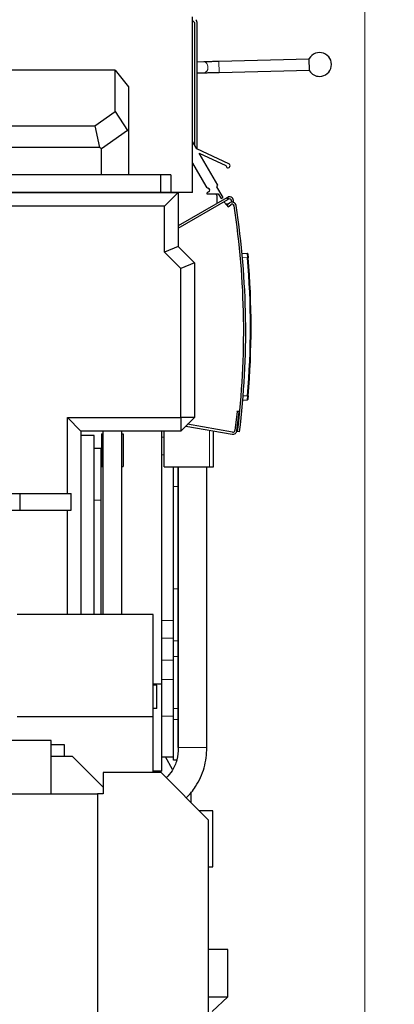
# Model space of a CAD drawing. Header units: inches. Extents: x 0 to 20790, y -12 to 14700.
# Tile 286 of 341: x 10974 to 11525, y 10040 to 11487. Entities that reach past the tile are written whole.
import ezdxf

# ---------------------------------------------------------------- set-up
doc = ezdxf.new("R2010")
doc.units = ezdxf.units.IN
doc.layers.add('1', color=7, linetype='Continuous', true_color=0xffffff)
doc.layers.add('254', color=7, linetype='Continuous', true_color=0xffffff)
doc.styles.add('latin_extended', font='simplex.shx')
doc.dimstyles.get("Standard").update_dxf_attribs({"dimtxt": 0.18, "dimasz": 0.18, "dimexe": 0.18, "dimexo": 0.0625, "dimgap": 0.09, "dimtad": 0, "dimtih": 1, "dimtoh": 1, "dimdec": 4, "dimzin": 0, "dimdsep": 46, "dimtxsty": 'Standard', "dimcen": 0.09, "dimadec": 0, "dimazin": 0, "dimtfac": 1, "dimtdec": 4, "dimtofl": 0, "dimtmove": 0, "dimatfit": 3, "dimfxl": 1, "dimtolj": 1, "dimtzin": 0, "dimarcsym": 0})

# ---------------------------------------------------------------- blocks, each defined once
blk = doc.blocks.new('_U0')
at = {"layer": '254', "color": 3, "linetype": 'Continuous', "lineweight": 13, "transparency": 16777216}
for p, q in [((8739.7, 12087.8), (8739.7, 12755.6)), ((11481.4, 9327.1), (11481.4, 12755.6)), ((8862.2, 12720.6), (11358.9, 12720.6))]:
    blk.add_line(p, q, dxfattribs=at)
at = {"layer": '254', "color": 3, "transparency": 16777216}
for points in [[(8862.2, 12741), (8862.2, 12700.2), (8739.7, 12720.6)], [(11358.9, 12700.2), (11358.9, 12741), (11481.4, 12720.6)]]:
    blk.add_solid(points, dxfattribs=at)
at = {"layer": 'Defpoints', "color": 0, "transparency": 16777216}
for p in [(11481.4, 12720.6), (8739.7, 12052.8), (11481.4, 9292.1)]:
    blk.add_point(p, dxfattribs=at)
at = {"layer": '254', "color": 2, "lineweight": 13, "transparency": 16777216, "insert": (9894.7, 12904.3), "char_height": 122.5, "attachment_point": 1, "style": 'latin_extended'}
blk.add_mtext('\\A1;2742', dxfattribs=at)
blk = doc.blocks.new('_U14')
at = {"layer": '254', "color": 3, "linetype": 'Continuous', "lineweight": 13, "transparency": 16777216}
for p, q in [((10874.9, 12365.1), (11866.4, 12365.1)), ((11831.4, 12242.6), (11831.4, 8907.1)), ((10422.9, 8784.6), (11866.4, 8784.6))]:
    blk.add_line(p, q, dxfattribs=at)
at = {"layer": '254', "color": 3, "transparency": 16777216}
for points in [[(11851.9, 12242.6), (11811, 12242.6), (11831.4, 12365.1)], [(11811, 8907.1), (11851.9, 8907.1), (11831.4, 8784.6)]]:
    blk.add_solid(points, dxfattribs=at)
at = {"layer": 'Defpoints', "color": 0, "transparency": 16777216}
for p in [(10839.9, 12365.1), (10387.9, 8784.6), (11831.4, 8784.6)]:
    blk.add_point(p, dxfattribs=at)
at = {"layer": '254', "color": 2, "lineweight": 13, "transparency": 16777216, "insert": (11647.7, 10359), "char_height": 122.5, "attachment_point": 1, "rotation": 90, "style": 'latin_extended'}
blk.add_mtext('\\A1;3580', dxfattribs=at)

msp = doc.modelspace()

# ---------------------------------------------------------------- linework, layer by layer
at = {"layer": '1', "color": 2, "linetype": 'Continuous', "lineweight": 25}
for p, q in [((11227.95, 11232.674), (11227.95, 11490.674)), ((11227.95, 11485.622), (11230.95, 11482.622)), ((11230.95, 11482.622), (11230.95, 11302.677)), ((11234.95, 11296.437), (11234.95, 11480.965)), ((11399.659, 11428.463), (11266.699, 11425.208)), ((11400.075, 11411.468), (11399.634, 11429.463)), ((11244.521, 11424.68), (11234.95, 11424.461)), ((11113.9, 11412.593), (10803.869, 11412.593)), ((11113.9, 11412.593), (11133.9, 11388.088)), ((11113.9, 11351.531), (11113.9, 11412.593)), ((11234.95, 11408.457), (11244.886, 11408.684)), ((11267.09, 11409.212), (11400.05, 11412.468)), ((11133.9, 11388.088), (11133.9, 11322.908)), ((11084.408, 11330.651), (11113.9, 11351.531)), ((11113.9, 11351.531), (11132.155, 11323.811)), ((10803.864, 11330.651), (11084.408, 11330.651)), ((11084.408, 11330.651), (11091.169, 11299.094)), ((11132.155, 11323.811), (11093.9, 11296.728)), ((11133.9, 11322.908), (11132.155, 11323.811)), ((11133.9, 11322.908), (11133.9, 11258.674)), ((11091.169, 11299.094), (10803.864, 11299.094)), ((11093.9, 11296.728), (11091.169, 11299.094)), ((11234.401, 11296.69), (11227.95, 11307.877)), ((11093.9, 11258.674), (11093.9, 11296.728)), ((11281.365, 11274.827), (11234.401, 11296.69)), ((11265.033, 11243.565), (11237.878, 11290.659)), ((11237.878, 11290.659), (11277.113, 11272.394)), ((11227.95, 11275.846), (11247.54, 11241.872)), ((11180.95, 11258.674), (10803.868, 11258.674)), ((11195.793, 11258.674), (11180.95, 11258.674)), ((11180.95, 11258.674), (11180.95, 11232.674)), ((11195.793, 11258.674), (11195.793, 11232.674)), ((11250.158, 11239.672), (11251.111, 11239.325)), ((11263.724, 11241.3), (11265.033, 11243.565)), ((11272.864, 11225.449), (11263.724, 11241.3)), ((11180.95, 11232.674), (10803.868, 11232.674)), ((10803.872, 11232.593), (11206.788, 11232.593)), ((11173.95, 11232.593), (11173.95, 11232.673)), ((11195.793, 11232.674), (11180.95, 11232.674)), ((11183.518, 11232.593), (11183.518, 11232.674)), ((11206.788, 11232.593), (11186.788, 11212.593)), ((11190.45, 11232.591), (11190.45, 11232.672)), ((11227.95, 11232.674), (11195.793, 11232.674)), ((11206.788, 11232.593), (11206.788, 11153.593)), ((11250.088, 11232.964), (11248.892, 11231.583)), ((11249.271, 11230.755), (11265.746, 11230.787)), ((11251.218, 11233.541), (11250.466, 11233.235)), ((11263.45, 11228.42), (11263.45, 11216.51)), ((11265.746, 11230.787), (11269.832, 11223.7)), ((11269.832, 11223.7), (11272.864, 11225.449)), ((11278.251, 11225.055), (11279.117, 11225.555)), ((11279.117, 11225.555), (11280.617, 11222.957)), ((11186.788, 11212.593), (10803.868, 11212.593)), ((11186.788, 11145.309), (11186.788, 11212.593)), ((11278.251, 11225.055), (11206.789, 11183.796)), ((11206.789, 11180.332), (11279.751, 11222.457)), ((11278.594, 11214.1), (11274.201, 11219.253)), ((11280.348, 11215.596), (11277.319, 11215.596)), ((11282.127, 11217.113), (11278.594, 11214.1)), ((11278.594, 11214.1), (11280.54, 11211.817)), ((11280.617, 11222.957), (11279.751, 11222.457)), ((11280.54, 11211.817), (11284.073, 11214.83)), ((11285.1, 11220.672), (11285.328, 11218.507)), ((11288.391, 11218.058), (11288.084, 11220.986)), ((11206.788, 11153.593), (11186.788, 11145.309)), ((11206.788, 11153.593), (11230.788, 11129.593)), ((11210.788, 11121.309), (11186.788, 11145.309)), ((11300.695, 11143.743), (11308.313, 11143.344)), ((11230.788, 11129.593), (11210.788, 11121.309)), ((11230.788, 11129.593), (11230.788, 10902.324)), ((11210.788, 10902.324), (11210.788, 11121.309)), ((11308.313, 10927.742), (11301.895, 10927.406)), ((11293.767, 10910.937), (11290.355, 10883.145)), ((11293.333, 10882.78), (11296.745, 10910.571)), ((11293.767, 10910.937), (11293.805, 10911.247)), ((11293.805, 10911.247), (11293.889, 10911.929)), ((11293.889, 10911.929), (11297.426, 10911.495)), ((11296.867, 10911.564), (11296.745, 10910.571)), ((11043.798, 10790.636), (11043.798, 10902.324)), ((11043.798, 10902.324), (11063.798, 10882.324)), ((11043.798, 10902.324), (11210.788, 10902.324)), ((11230.788, 10902.324), (11210.788, 10882.324)), ((11210.788, 10902.324), (11210.788, 10882.324)), ((11230.788, 10902.324), (11210.788, 10902.324)), ((11063.798, 10882.324), (11063.798, 10612.625)), ((11210.788, 10882.324), (11063.798, 10882.324)), ((11093.82, 10878.092), (11095.82, 10878.092)), ((11093.82, 10878.092), (11093.82, 10830.092)), ((11123.82, 10878.092), (11125.82, 10878.092)), ((11125.82, 10878.092), (11125.82, 10830.092)), ((11182.95, 10510.596), (11182.95, 10882.322)), ((11185.95, 10829.596), (11185.95, 10882.326)), ((11218.099, 10889.634), (11286.335, 10877.602)), ((11286.856, 10880.557), (11220.688, 10892.224)), ((11258.95, 10829.596), (11258.95, 10882.435)), ((11297.068, 10881.098), (11294.091, 10881.466)), ((11082.95, 10875.592), (11063.799, 10875.592)), ((11082.95, 10612.624), (11082.95, 10875.592)), ((11092.95, 10856.692), (11082.95, 10856.692)), ((11092.95, 10856.692), (11092.95, 10780.592)), ((11093.82, 10830.092), (11095.82, 10830.092)), ((11123.82, 10830.092), (11125.82, 10830.092)), ((11185.95, 10829.596), (11252.95, 10829.596)), ((11199.95, 10800.823), (11199.95, 10829.597)), ((11206.95, 10800.823), (11206.95, 10829.597)), ((11206.951, 10829.587), (11206.951, 10417.415)), ((11248.951, 10417.415), (11248.951, 10829.587)), ((11252.95, 10829.596), (11258.95, 10829.596)), ((11199.95, 10650.368), (11199.95, 10800.823)), ((11206.95, 10650.368), (11206.95, 10800.823)), ((10959.741, 10790.638), (10974.21, 10790.638)), ((10974.21, 10765.979), (10974.21, 10790.638)), ((10974.21, 10790.638), (11049.21, 10790.638)), ((11049.21, 10765.979), (11049.21, 10790.638)), ((11092.95, 10780.592), (11092.95, 10612.622)), ((10959.741, 10765.979), (10974.21, 10765.979)), ((10974.21, 10765.979), (11049.21, 10765.979)), ((11043.798, 10612.623), (11043.798, 10765.977)), ((11199.95, 10573.957), (11199.95, 10650.368)), ((11206.95, 10573.957), (11206.95, 10650.368)), ((11169.778, 10612.621), (10969.778, 10612.621)), ((11169.778, 10462.621), (11169.778, 10612.621)), ((11199.95, 10551.233), (11199.95, 10573.957)), ((11206.95, 10551.233), (11206.95, 10573.957)), ((11199.95, 10474.823), (11199.95, 10551.233)), ((11206.95, 10474.823), (11206.95, 10551.233)), ((11182.95, 10510.596), (11169.778, 10510.596)), ((11175.621, 10508.758), (11169.778, 10508.758)), ((11175.621, 10474.589), (11175.621, 10508.758)), ((11182.95, 10382.596), (11182.95, 10510.596)), ((11175.621, 10474.589), (11169.778, 10474.589)), ((11199.95, 10458.595), (11199.95, 10474.823)), ((11206.95, 10458.595), (11206.95, 10474.823)), ((11169.778, 10462.621), (10969.778, 10462.621)), ((11169.778, 10380.593), (11169.778, 10462.621)), ((11199.95, 10398.766), (11199.95, 10458.595)), ((11206.95, 10417.345), (11206.95, 10458.595)), ((11019.95, 10427.892), (10927.95, 10427.892)), ((11019.95, 10348.592), (11019.95, 10427.892)), ((11039.778, 10421.333), (11019.95, 10421.333)), ((11039.778, 10404.643), (11039.778, 10421.333)), ((11019.95, 10404.642), (11050.95, 10404.642)), ((11096.55, 10359.042), (11050.95, 10404.642)), ((11182.95, 10403.436), (11199.95, 10403.436)), ((11198.522, 10385.036), (11187.899, 10403.435)), ((11204.599, 10398.766), (11199.95, 10398.766)), ((11096.55, 10380.592), (11096.55, 10349.092)), ((11181.55, 10380.592), (11096.55, 10380.592)), ((11182.95, 10382.596), (11169.778, 10382.596)), ((11251.55, 10310.592), (11181.55, 10380.592)), ((11088.05, 10348.592), (10906.05, 10348.592)), ((11088.05, 10349.092), (11088.05, 9879.092)), ((11096.55, 10349.092), (11088.05, 10349.092)), ((11225.65, 10352.391), (11225.65, 10336.49)), ((11257.95, 10324.122), (11238.019, 10324.122)), ((11257.95, 10254.172), (11257.95, 10324.122)), ((11251.55, 9879.092), (11251.55, 10310.592)), ((11251.549, 10242.122), (11257.95, 10242.122)), ((11257.95, 10242.122), (11257.95, 10254.172)), ((11279.65, 10120.592), (11251.551, 10120.592)), ((11279.65, 10051.287), (11279.65, 10120.592)), ((11251.551, 10051.287), (11279.65, 10051.287)), ((11256.65, 10029.287), (11279.65, 10051.287))]:
    msp.add_line(p, q, dxfattribs=at)
at = {"layer": '1', "color": 110, "linetype": 'Continuous', "lineweight": 13}
for p, q in [((11267.09, 11409.212), (11266.699, 11425.208)), ((11244.886, 11408.684), (11244.886, 11408.684)), ((11279.751, 11222.457), (11278.251, 11225.055)), ((11308.793, 11136.827), (11301.303, 11137.22)), ((11302.429, 10933.925), (11308.793, 10934.259)), ((11296.745, 10910.571), (11293.767, 10910.937)), ((11252.95, 10829.596), (11252.95, 10883.492)), ((11182.95, 10873.306), (11185.95, 10873.306)), ((11182.95, 10847.289), (11185.95, 10847.289)), ((11206.95, 10800.823), (11199.95, 10800.823)), ((11092.95, 10780.592), (11082.95, 10780.592)), ((11206.95, 10650.368), (11199.95, 10650.368)), ((11182.95, 10603.901), (11199.95, 10603.901)), ((11182.95, 10577.885), (11199.95, 10577.885)), ((11206.95, 10573.957), (11199.95, 10573.957)), ((11182.95, 10545.851), (11199.95, 10545.851)), ((11206.95, 10551.233), (11199.95, 10551.233)), ((11182.95, 10517.377), (11199.95, 10517.377)), ((11206.95, 10474.823), (11199.95, 10474.823)), ((11182.95, 10463.595), (11199.95, 10463.595)), ((11206.95, 10458.595), (11199.95, 10458.595)), ((11248.951, 10417.415), (11206.951, 10417.415))]:
    msp.add_line(p, q, dxfattribs=at)
at = {"layer": '1', "color": 2, "linetype": 'Continuous', "lineweight": 25}
for centre, radius, start, end in [((11226.95, 11480.965), 8, 0, 45), ((11414.858, 11420.833), 17.5, 270, 150.452904), ((11414.858, 11420.833), 17.5, 212.35235, 270), ((11280.099, 11272.107), 3, 174.505806, 65.037062), ((11251.871, 11244.37), 5, 209.967882, 249.967882), ((11249.27, 11231.255), 0.5, 139.114643, 270.109101), ((11250.844, 11232.309), 1, 112.156346, 139.114643), ((11250.049, 11236.413), 3.1, 292.156346, 69.967882), ((11257.45, 11228.42), 6, 0, 23.180391), ((11282.117, 11220.359), 6, 6.00065, 120), ((11282.117, 11220.359), 3, 6.00065, 120), ((11286.02, 11212.547), 6, 8.823765, 130.45), ((11286.02, 11212.547), 3, 8.823765, 130.45), ((10103.186, 11028.932), 1200, 352.941167, 8.823765), ((10103.186, 11028.932), 1203, 352.941167, 8.823765), ((11308.26, 11142.345), 1, 5.110451, 87), ((10114.079, 11035.543), 1199, 355.154216, 4.845784), ((10114.026, 11035.543), 1200, 355.154216, 4.845784), ((11308.26, 10928.741), 1, 273, 354.889549), ((11287.377, 10883.511), 6, 260, 353), ((11287.377, 10883.511), 3, 260, 353), ((11289.705, 10886.198), 5, 316.463337, 343.341237)]:
    msp.add_arc(centre, radius, start, end, dxfattribs=at)
at = {"layer": '1', "color": 110, "linetype": 'Continuous', "lineweight": 13}
for centre, major_axis, ratio, start_param, end_param in [((11244.704, 11416.682), (0.182, -7.998), 0.73989858, 1.55392443, 3.14160682), ((11244.704, 11416.682), (0.182, -7.998), 0.73989858, 0, 1.55392443), ((11308.741, 11136.827), (-0.996, -0.084), 0.00442706, 1.62296888, 3.14159265), ((11308.741, 10934.259), (0.996, -0.084), 0.00442706, 0, 1.51862377)]:
    msp.add_ellipse(centre, major_axis=major_axis, ratio=ratio, start_param=start_param, end_param=end_param, dxfattribs=at)
at = {"layer": '1', "color": 2, "linetype": 'Continuous', "lineweight": 25}
for points, knots in [([(11266.699, 11425.208), (11264.586, 11425.156), (11260.463, 11425.056), (11254.458, 11424.911), (11249.017, 11424.783), (11245.938, 11424.712), (11244.521, 11424.68)], [0, 0, 0, 0, 0.25005073, 0.50002193, 0.74998274, 1, 1, 1, 1]), ([(11244.886, 11408.684), (11246.305, 11408.716), (11249.389, 11408.787), (11254.837, 11408.916), (11260.849, 11409.06), (11264.975, 11409.161), (11267.09, 11409.212)], [0, 0, 0, 0, 0.25004041, 0.50002371, 0.74999319, 1, 1, 1, 1]), ([(11309.256, 11142.434), (11309.256, 11142.433), (11309.258, 11142.414), (11309.263, 11142.362), (11309.267, 11142.317), (11309.268, 11142.308), (11309.269, 11142.288), (11309.27, 11142.277), (11309.273, 11142.244), (11309.275, 11142.219), (11309.283, 11142.14), (11309.293, 11142.018), (11309.307, 11141.863), (11309.317, 11141.755), (11309.319, 11141.733), (11309.323, 11141.688), (11309.325, 11141.665), (11309.331, 11141.594), (11309.335, 11141.545), (11309.349, 11141.394), (11309.368, 11141.178), (11309.389, 11140.935), (11309.406, 11140.743), (11309.415, 11140.645), (11309.424, 11140.543), (11309.43, 11140.474), (11309.433, 11140.439), (11309.449, 11140.262), (11309.461, 11140.117), (11309.487, 11139.817), (11309.514, 11139.509), (11309.543, 11139.183), (11309.561, 11138.974), (11309.564, 11138.932), (11309.572, 11138.848), (11309.575, 11138.805), (11309.586, 11138.677), (11309.594, 11138.591), (11309.616, 11138.332), (11309.646, 11137.984), (11309.676, 11137.63), (11309.699, 11137.363), (11309.71, 11137.228), (11309.722, 11137.093), (11309.73, 11137.003), (11309.733, 11136.957), (11309.737, 11136.912)], [0, 0, 0, 0, 0.05871412, 0.12146651, 0.12146651, 0.13715461, 0.13715461, 0.15284271, 0.15284271, 0.1842189, 0.1842189, 0.24697129, 0.30972369, 0.30972369, 0.32541178, 0.32541178, 0.34109988, 0.34109988, 0.37247608, 0.37247608, 0.43522847, 0.49798086, 0.49798086, 0.52935706, 0.54504516, 0.54504516, 0.56073325, 0.56073325, 0.62348565, 0.62348565, 0.68623804, 0.74899043, 0.74899043, 0.76467853, 0.76467853, 0.78036663, 0.78036663, 0.81174282, 0.81174282, 0.87449522, 0.93724761, 0.93724761, 0.9686238, 0.9843119, 0.9843119, 1, 1, 1, 1]), ([(11309.737, 10934.174), (11309.722, 10933.993), (11309.691, 10933.632), (11309.661, 10933.275), (11309.642, 10933.053), (11309.638, 10933.008), (11309.63, 10932.92), (11309.627, 10932.876), (11309.615, 10932.745), (11309.608, 10932.658), (11309.586, 10932.4), (11309.556, 10932.063), (11309.528, 10931.738), (11309.507, 10931.498), (11309.501, 10931.42), (11309.49, 10931.302), (11309.487, 10931.264), (11309.48, 10931.187), (11309.477, 10931.149), (11309.461, 10930.961), (11309.435, 10930.671), (11309.412, 10930.404), (11309.395, 10930.212), (11309.387, 10930.119), (11309.379, 10930.028), (11309.373, 10929.969), (11309.371, 10929.939), (11309.358, 10929.794), (11309.348, 10929.686), (11309.331, 10929.485), (11309.322, 10929.393), (11309.307, 10929.222), (11309.3, 10929.144), (11309.292, 10929.057), (11309.291, 10929.04), (11309.288, 10929.007), (11309.287, 10928.991), (11309.282, 10928.945), (11309.28, 10928.917), (11309.273, 10928.838), (11309.265, 10928.75), (11309.26, 10928.697), (11309.258, 10928.67), (11309.257, 10928.663), (11309.257, 10928.654), (11309.256, 10928.652), (11309.256, 10928.652)], [0, 0, 0, 0, 0.06267084, 0.12534168, 0.12534168, 0.14100939, 0.14100939, 0.1566771, 0.1566771, 0.18801251, 0.18801251, 0.25068335, 0.31335419, 0.31335419, 0.34468961, 0.34468961, 0.36035732, 0.36035732, 0.37602503, 0.37602503, 0.43869587, 0.5013667, 0.5013667, 0.53270212, 0.54836983, 0.54836983, 0.56403754, 0.56403754, 0.62670838, 0.62670838, 0.68937922, 0.68937922, 0.75205006, 0.75205006, 0.76771777, 0.76771777, 0.78338548, 0.78338548, 0.81472089, 0.81472089, 0.87739173, 0.94006257, 0.94006257, 0.97139799, 0.97139799, 1, 1, 1, 1]), ([(11095.82, 10882.318), (11095.82, 10870.953), (11095.82, 10844.663), (11095.82, 10806.147), (11095.82, 10769.467), (11095.82, 10740.207), (11095.82, 10710.826), (11095.82, 10674.391), (11095.82, 10640.043), (11095.82, 10618.042), (11095.82, 10612.622)], [0, 0, 0, 0, 0.12642127, 0.29243924, 0.42844163, 0.53442845, 0.61792112, 0.75527149, 0.93971128, 1, 1, 1, 1]), ([(11123.82, 10612.625), (11123.82, 10620.431), (11123.82, 10635.616), (11123.82, 10656.98), (11123.82, 10682.886), (11123.82, 10717.994), (11123.82, 10767.737), (11123.82, 10823.923), (11123.82, 10863.528), (11123.82, 10882.318)], [0, 0, 0, 0, 0.08683443, 0.16890775, 0.23765404, 0.37500199, 0.55944463, 0.79098194, 1, 1, 1, 1]), ([(11206.951, 10417.415), (11207.064, 10410.956), (11205.636, 10399.053), (11198.894, 10383.711), (11192.348, 10375.972), (11189.149, 10372.911)], [0, 0, 0, 0, 0.36567288, 0.71586121, 1, 1, 1, 1]), ([(11218.718, 10343.313), (11223.82, 10348.332), (11234.835, 10361.63), (11246.282, 10387.211), (11248.952, 10407.086), (11248.951, 10417.415)], [0, 0, 0, 0, 0.26868156, 0.63891805, 1, 1, 1, 1])]:
    msp.add_open_spline(points, degree=3, knots=knots, dxfattribs=at)
at = {"layer": '1', "color": 110, "linetype": 'Continuous', "lineweight": 13}
for points, knots in [([(11308.313, 11143.344), (11308.314, 11143.344), (11308.319, 11143.322), (11308.327, 11143.259), (11308.333, 11143.206), (11308.334, 11143.194), (11308.336, 11143.171), (11308.34, 11143.133), (11308.344, 11143.09), (11308.353, 11142.997), (11308.366, 11142.853), (11308.381, 11142.67), (11308.392, 11142.543), (11308.394, 11142.517), (11308.398, 11142.464), (11308.4, 11142.437), (11308.407, 11142.354), (11308.411, 11142.296), (11308.426, 11142.117), (11308.445, 11141.862), (11308.467, 11141.577), (11308.484, 11141.35), (11308.49, 11141.273), (11308.498, 11141.154), (11308.501, 11141.114), (11308.507, 11141.032), (11308.51, 11140.991), (11308.525, 11140.783), (11308.538, 11140.611), (11308.563, 11140.258), (11308.589, 11139.894), (11308.615, 11139.51), (11308.632, 11139.263), (11308.636, 11139.213), (11308.642, 11139.113), (11308.646, 11139.063), (11308.656, 11138.911), (11308.663, 11138.81), (11308.684, 11138.505), (11308.711, 11138.094), (11308.738, 11137.676), (11308.766, 11137.254), (11308.78, 11137.042), (11308.793, 11136.827)], [0, 0, 0, 0, 0.0625, 0.125, 0.125, 0.140625, 0.140625, 0.15625, 0.1875, 0.1875, 0.25, 0.3125, 0.3125, 0.328125, 0.328125, 0.34375, 0.34375, 0.375, 0.375, 0.4375, 0.5, 0.5, 0.53125, 0.53125, 0.546875, 0.546875, 0.5625, 0.5625, 0.625, 0.625, 0.6875, 0.75, 0.75, 0.765625, 0.765625, 0.78125, 0.78125, 0.8125, 0.8125, 0.875, 0.9375, 0.9375, 1, 1, 1, 1]), ([(11308.793, 10934.259), (11308.78, 10934.044), (11308.752, 10933.618), (11308.724, 10933.195), (11308.707, 10932.933), (11308.703, 10932.88), (11308.697, 10932.776), (11308.686, 10932.62), (11308.676, 10932.466), (11308.655, 10932.162), (11308.628, 10931.763), (11308.602, 10931.379), (11308.582, 10931.097), (11308.575, 10931.004), (11308.566, 10930.865), (11308.562, 10930.82), (11308.556, 10930.729), (11308.553, 10930.684), (11308.537, 10930.462), (11308.512, 10930.121), (11308.489, 10929.806), (11308.472, 10929.58), (11308.467, 10929.506), (11308.459, 10929.398), (11308.456, 10929.363), (11308.451, 10929.292), (11308.448, 10929.258), (11308.435, 10929.087), (11308.425, 10928.96), (11308.406, 10928.723), (11308.397, 10928.614), (11308.381, 10928.413), (11308.373, 10928.322), (11308.364, 10928.219), (11308.363, 10928.199), (11308.359, 10928.16), (11308.357, 10928.141), (11308.353, 10928.087), (11308.35, 10928.054), (11308.341, 10927.961), (11308.331, 10927.858), (11308.323, 10927.795), (11308.317, 10927.753), (11308.314, 10927.742), (11308.313, 10927.742)], [0, 0, 0, 0, 0.0625, 0.125, 0.125, 0.140625, 0.140625, 0.15625, 0.1875, 0.1875, 0.25, 0.3125, 0.3125, 0.34375, 0.34375, 0.359375, 0.359375, 0.375, 0.375, 0.4375, 0.5, 0.5, 0.53125, 0.53125, 0.546875, 0.546875, 0.5625, 0.5625, 0.625, 0.625, 0.6875, 0.6875, 0.75, 0.75, 0.765625, 0.765625, 0.78125, 0.78125, 0.8125, 0.8125, 0.875, 0.9375, 0.9375, 1, 1, 1, 1])]:
    msp.add_open_spline(points, degree=3, knots=knots, dxfattribs=at)

# ---------------------------------------------------------------- dimensions: what is measured, and where the dimension line sits
at = {"layer": '254', "color": 2, "linetype": 'Continuous', "lineweight": 13}
dim = msp.add_linear_dim(base=(11481.45, 12720.592), p1=(8739.68, 12052.771), p2=(11481.45, 9292.092), dimstyle='Standard', override={"dimscale": 35, "dimtxt": 3.5, "dimasz": 3.5, "dimexe": 1, "dimexo": 1, "dimgap": 1.75, "dimtad": 1, "dimtih": 1, "dimtoh": 0, "dimdec": 0, "dimlfac": 1, "dimzin": 8, "dimdsep": 46, "dimlunit": 2, "dimtxsty": 'latin_extended', "dimsah": 1, "dimse1": 0, "dimse2": 0, "dimsd1": 0, "dimsd2": 0, "dimclrd": 3, "dimclre": 3, "dimclrt": 2, "dimtol": 0, "dimtm": -0.1, "dimtfac": 0.714286, "dimtdec": 3, "dimtofl": 1, "dimtmove": 0, "dimtzin": 8, "dimlwd": 13, "dimlwe": 13}, dxfattribs=at)
dim.commit()
dim.dimension.update_dxf_attribs({"geometry": '_U0', "text_midpoint": (10110.565, 12720.592), "dimtype": 160})
dim = msp.add_linear_dim(base=(11831.449863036, 8784.592325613), p1=(10839.949910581, 12365.092325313), p2=(10387.949898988, 8784.592325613), angle=90, dimstyle='Standard', override={"dimscale": 35, "dimtxt": 3.5, "dimasz": 3.5, "dimexe": 1, "dimexo": 1, "dimgap": 1.75, "dimtad": 1, "dimtih": 0, "dimtoh": 0, "dimdec": 0, "dimlfac": 1, "dimzin": 8, "dimdsep": 46, "dimlunit": 2, "dimtxsty": 'latin_extended', "dimsah": 1, "dimse1": 0, "dimse2": 0, "dimsd1": 0, "dimsd2": 0, "dimclrd": 3, "dimclre": 3, "dimclrt": 2, "dimtol": 0, "dimtm": -0.1, "dimtfac": 0.714286, "dimtdec": 3, "dimtofl": 1, "dimtmove": 0, "dimtzin": 8, "dimlwd": 13, "dimlwe": 13}, dxfattribs=at)
dim.commit()
dim.dimension.update_dxf_attribs({"geometry": '_U14', "text_midpoint": (11831.449863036, 10574.842325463), "dimtype": 160})

doc.saveas('drawing.dxf')
